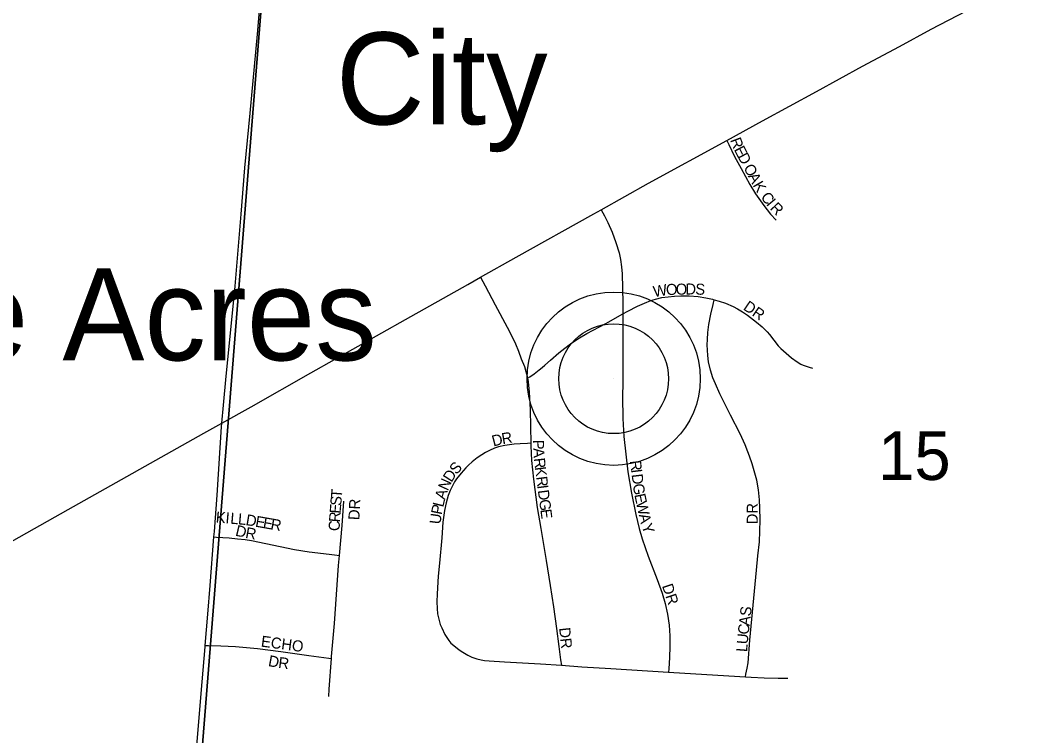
# Model space of a CAD drawing. Extents: x 1410790 to 1770854, y 566777 to 831614.
# Drawn here: x 1581254 to 1585877, y 695655 to 698897 of the extents above; entities that cross this region are included whole.
import ezdxf

# ---------------------------------------------------------------- set-up
doc = ezdxf.new("R2010")
doc.units = 0
for name, color, linetype in [('GM_X_County_Road', 7, 'Continuous'), ('GM_X_Section', 7, 'Continuous'), ('GM_X_Section_Text', 7, 'Continuous'), ('GM_X_Township_Road', 7, 'Continuous'), ('GM_X_Township_Subdivision', 7, 'Continuous'), ('GM_X_Township_Subdivision_Text', 7, 'Continuous'), ('GM_X_Unincorporated', 7, 'Continuous'), ('GM_X_Unincorporated_Location', 7, 'Continuous'), ('GM_X_Unincorporated_Text', 7, 'Continuous')]:
    doc.layers.add(name, color=color, linetype=linetype)

msp = doc.modelspace()

# ---------------------------------------------------------------- linework, layer by layer
at = {"layer": 'GM_X_County_Road'}
for points in [[(1584457.4, 698352.8), (1584620.1, 698442), (1584864.3, 698574.8), (1585073, 698688.4), (1585240.8, 698778.9), (1585385.1, 698857), (1585545.2, 698940.6), (1585619.1, 698976.5), (1585724.4, 699022.8), (1585846.2, 699072.2), (1586061.6, 699152.3), (1586104.4, 699168.1)], [(1583888.5, 698038), (1584103.3, 698158.6), (1584457.4, 698352.8)], [(1583340.7, 697732.3), (1583502.3, 697823), (1583855.1, 698019.3), (1583888.5, 698038)], [(1582167.2, 697071.6), (1582300.3, 697145.6), (1582571.3, 697299.7), (1583000.8, 697540.4), (1583283.1, 697699.9), (1583340.7, 697732.3)], [(1580133, 695916.7), (1580144.9, 695923.5), (1580500.2, 696128.8), (1580941.4, 696382), (1581470.3, 696680.1), (1582085.2, 697026.2), (1582167.2, 697071.6)]]:
    msp.add_lwpolyline(points, dxfattribs=at)
at = {"layer": 'GM_X_Section'}
for points in [[(1577021.1, 700282.3), (1582419.4, 699882.5), (1581992.1, 694512.5), (1576570.4, 694950.7)], [(1582419.4, 699882.5), (1587775.4, 699456.9), (1587281.6, 694087.3), (1581992.1, 694512.5)]]:
    msp.add_lwpolyline(points, close=True, dxfattribs=at)
at = {"layer": 'GM_X_Township_Road'}
for points in [[(1582167.2, 697071.6), (1582174.7, 697152.8), (1582187, 697283.3), (1582206.4, 697479.1), (1582227.2, 697691.2), (1582255.6, 698018), (1582271.6, 698228.8), (1582296.2, 698475.4), (1582309, 698622.5), (1582329.1, 698834.2), (1582343.6, 699013.9)], [(1582131.6, 696555.7), (1582133.5, 696580.5), (1582146.1, 696743.9), (1582165.7, 697054.8), (1582167.2, 697071.6)], [(1582092.1, 696062.6), (1582104.2, 696204.4), (1582114.8, 696335.2), (1582131.6, 696555.7)], [(1582044.1, 695485.4), (1582060.3, 695681.5), (1582073, 695845.1), (1582091.7, 696057.4), (1582092.1, 696062.6)]]:
    msp.add_lwpolyline(points, dxfattribs=at)
at = {"layer": 'GM_X_Township_Subdivision'}
for points in [[(1584457.4, 698352.8), (1584466.6, 698333.9), (1584493.1, 698279.9), (1584522.2, 698224.8), (1584561.6, 698152.2), (1584587.5, 698110.4), (1584625.4, 698056.8), (1584656, 698018.2), (1584681.6, 697990.7)], [(1583888.5, 698038), (1583902.6, 698010.1), (1583917.4, 697980.9), (1583937.6, 697936.1), (1583954.9, 697890.1), (1583969.3, 697843.6), (1583976.1, 697812.4), (1583980.3, 697780.1), (1583982.4, 697747.4), (1583985.7, 697616.2), (1583986.7, 697566.1)], [(1583340.7, 697732.3), (1583361.1, 697694.1), (1583407.3, 697607.3), (1583461.7, 697506.2), (1583484, 697461.9), (1583499.1, 697429.8), (1583512.4, 697396.8), (1583525.7, 697361.9), (1583539.5, 697327.3), (1583546.5, 697305.6), (1583551.7, 697283.8), (1583553.5, 697274.5)], [(1583986.7, 697566.1), (1584009, 697578.5), (1584052.5, 697600.9), (1584085, 697615.4), (1584112.6, 697626.2), (1584134.8, 697633.6), (1584163.4, 697640.5), (1584191.4, 697644), (1584220.2, 697646.5), (1584249.6, 697648.5), (1584287.4, 697647.8), (1584328.3, 697645.3), (1584362.9, 697638.9), (1584393.6, 697632.5), (1584400.8, 697630.4)], [(1584542.1, 695920.9), (1584544.8, 695933.8), (1584550.2, 695960.3), (1584554, 695985.1), (1584562.8, 696087.6), (1584583.4, 696309.4), (1584592.5, 696404.9), (1584599, 696469.3), (1584605.6, 696533.1), (1584608, 696582), (1584609.4, 696633.2), (1584608.3, 696685.2), (1584606.2, 696723.5), (1584602, 696769.2), (1584593.6, 696812.3), (1584584.7, 696844.4), (1584572.6, 696886.9), (1584560.5, 696921.6), (1584552.6, 696941.6), (1584541.1, 696972.1), (1584518.5, 697022.5), (1584474.9, 697107.1), (1584426.6, 697204.3), (1584406.6, 697249), (1584395, 697276.8), (1584384, 697311.5), (1584375, 697349.3), (1584371.4, 697377.1), (1584369.3, 697425.5), (1584370.3, 697450.7), (1584371.9, 697481.7), (1584376.6, 697518), (1584385.1, 697564.2), (1584395.7, 697609.1), (1584400.8, 697630.4)], [(1584400.8, 697630.4), (1584423, 697624.2), (1584451.8, 697615.2), (1584487, 697599.9), (1584506.8, 697589), (1584528.6, 697576.2), (1584551.6, 697560.8), (1584592.9, 697528.7), (1584618.1, 697508.1), (1584641.2, 697485.3), (1584651.6, 697472.9), (1584670.8, 697446.7), (1584691.1, 697421.2), (1584702.8, 697409.9), (1584726.4, 697387.6), (1584751.2, 697367), (1584776.2, 697349.1), (1584793.4, 697338.2), (1584803.7, 697333.7), (1584817.7, 697328.6), (1584831.2, 697324.8), (1584845.9, 697320.9)], [(1583553.5, 697274.5), (1583563.8, 697281.2), (1583584.3, 697294.7), (1583607.3, 697312), (1583620.1, 697323.5), (1583632.3, 697333.7), (1583658.5, 697356.7), (1583695.6, 697389.4), (1583722.5, 697411.1), (1583748.7, 697431), (1583782, 697453.3), (1583822.9, 697477), (1583909.1, 697523.2), (1583986.7, 697566.1)], [(1583986.7, 697566.1), (1583985.8, 697255.9), (1583985.2, 697190.1), (1583986.6, 697091.9), (1583990.8, 697010.3), (1583999.2, 696930.4), (1584009.4, 696849.9), (1584025.7, 696753.3), (1584045.6, 696657), (1584060.8, 696593.4), (1584074.6, 696546.2), (1584101, 696468.6), (1584142.4, 696361.5), (1584164.9, 696300), (1584178.7, 696252.8), (1584188.9, 696204.7), (1584195.7, 696155.9), (1584199.3, 696106.9), (1584199.9, 696057.8), (1584197.3, 696008.8), (1584194.5, 695956.8), (1584193.7, 695942.3)], [(1583553.5, 697274.5), (1583556.1, 697260.1), (1583557.9, 697241.2), (1583560.6, 697213.3), (1583565.2, 697131.5), (1583568.2, 696979.8)], [(1583568.2, 696979.8), (1583553.1, 696978.9), (1583520.1, 696976.9), (1583493.6, 696975.3), (1583471.5, 696973.1), (1583450.6, 696970), (1583422.9, 696963.2), (1583404.4, 696956.8), (1583381.6, 696947.2), (1583363.9, 696937.5), (1583347.4, 696927.5), (1583325.3, 696913), (1583303.2, 696895.7), (1583285.9, 696880.1), (1583274, 696868.8), (1583252.4, 696844.1), (1583232.3, 696818), (1583223.3, 696804.4), (1583215.1, 696790.4), (1583203.2, 696766), (1583193.6, 696742.3), (1583184.3, 696709.8), (1583177.5, 696675.6), (1583170.3, 696621.4), (1583164.8, 696551.2), (1583154.2, 696436.5), (1583149, 696377.6), (1583143.8, 696297.7), (1583142.6, 696260.3), (1583143.4, 696231), (1583146.2, 696207.3), (1583149.8, 696188), (1583158.3, 696158.3), (1583164.5, 696143), (1583179.4, 696113.5), (1583188.1, 696099.4), (1583197.7, 696086), (1583206.8, 696073.9)], [(1583568.2, 696979.8), (1583568.4, 696967.9), (1583572.4, 696902.3), (1583580.8, 696817.7), (1583598.2, 696688.3), (1583614.3, 696593.6), (1583637.8, 696447.9), (1583656.5, 696334.7), (1583671.2, 696237.7), (1583685.9, 696140), (1583696.4, 696058.8), (1583704.1, 695998.3), (1583707.3, 695973.3)], [(1582700.6, 696470.9), (1582712.8, 696607.5), (1582721.4, 696717.3)], [(1582131.6, 696555.7), (1582143.9, 696554.6), (1582199.9, 696550.6), (1582237.7, 696547.2), (1582273.5, 696543.2), (1582301.9, 696538.7), (1582497.4, 696498.1), (1582562.9, 696488.4), (1582654.5, 696476.8), (1582678.5, 696473.8), (1582700.6, 696470.9)], [(1582664.3, 696003.6), (1582665.1, 696013.8), (1582678.1, 696162.2), (1582687.1, 696294.2), (1582696.6, 696426.2), (1582700.6, 696470.9)], [(1582092.1, 696062.6), (1582107.3, 696062.4), (1582162.9, 696061.5), (1582228.8, 696058.1), (1582329.6, 696049.6), (1582434.8, 696035.9), (1582561.3, 696017.1), (1582652.8, 696005.1), (1582664.3, 696003.6)], [(1583206.8, 696073.9), (1583226.9, 696056.7), (1583243.4, 696044), (1583260.3, 696033.4), (1583283.5, 696019.7), (1583302, 696010.9), (1583323.3, 696002.9), (1583344.2, 695997.6), (1583358.3, 695995.2), (1583379.5, 695993.6), (1583449.2, 695988.9), (1583613.3, 695979.6), (1583707.3, 695973.3)], [(1582652.3, 695832.1), (1582654.1, 695865.2), (1582664.3, 696003.6)], [(1583707.3, 695973.3), (1583800.8, 695967.1), (1583931.7, 695958.8), (1584193.7, 695942.3)], [(1584193.7, 695942.3), (1584267.6, 695937.7), (1584542.1, 695920.9)], [(1584542.1, 695920.9), (1584568.6, 695919.3), (1584626.6, 695917.1), (1584690.9, 695915), (1584735.2, 695915)]]:
    msp.add_lwpolyline(points, dxfattribs=at)
at = {"layer": 'GM_X_Unincorporated'}
for radius in [392.8, 249]:
    msp.add_circle((1583944.6, 697272.4), radius, dxfattribs=at)
at = {"layer": 'GM_X_Unincorporated_Location'}
msp.add_line((1583944.6, 697272.4), (1583944.6, 697272.4), dxfattribs=at)

# ---------------------------------------------------------------- texts
at = {"layer": 'GM_X_Section_Text'}
msp.add_text('15', height=221, rotation=0, dxfattribs=at).set_placement((1585144.2, 696813.4))
at = {"layer": 'GM_X_Township_Subdivision_Text'}
for s, rotation, p in [('R', 290.701, (1584472, 698354.5)), ('E', 297.5513, (1584488.7, 698311.5)), ('D', 297.9757, (1584505.1, 698280)), ('O', 297.9825, (1584532, 698229.4)), ('A', 297.9825, (1584552.6, 698190.6)), ('K', 300.0281, (1584574.2, 698150)), ('C', 308.8396, (1584608.8, 698094.4)), ('I', 309.5652, (1584634.1, 698063)), ('R', 314.4845, (1584651.2, 698042.6)), ('W', 9.501, (1584128.1, 697641.9)), ('O', 2.2849, (1584182.9, 697651.1)), ('O', 1.082, (1584226.6, 697652.9)), ('D', 1.0746, (1584270.5, 697653.7)), ('S', 356.4458, (1584313.5, 697654.6)), ('DR', 325.4892, (1584528.8, 697588.3)), ('D', 14.2642, (1583399.1, 696964.6)), ('R', 9.6021, (1583440.7, 696975.2)), ('P', 271.3662, (1583578.4, 696994.8)), ('A', 274.0159, (1583579.3, 696957.1)), ('S', 48.092, (1583231.3, 696835.1)), ('R', 276.2987, (1583582.6, 696911.1)), ('R', 276.9865, (1584018.3, 696899.5)), ('D', 57.2497, (1583208.8, 696799.8)), ('K', 277.2167, (1583587.1, 696870.8)), ('I', 276.9678, (1584023.1, 696860.2)), ('N', 65.7912, (1583191.7, 696761.4)), ('R', 277.3661, (1583592.6, 696827.1)), ('D', 276.9678, (1584025.8, 696838.3)), ('T', 85.3509, (1582711.4, 696729.7)), ('A', 73.0547, (1583179.5, 696720.8)), ('I', 277.3202, (1583597.7, 696787.8)), ('D', 277.3537, (1583600.5, 696765.9)), ('G', 278.1708, (1584031.3, 696793.5)), ('S', 85.3665, (1582708.6, 696694.6)), ('DR', 86.9887, (1582790.9, 696630.4)), ('L', 76.2354, (1583171.3, 696687.4)), ('G', 277.3419, (1583606.1, 696722.3)), ('E', 281.8162, (1584038.1, 696746.5)), ('W', 282.6295, (1584045.5, 696711.3)), ('K', 355.0331, (1582138.5, 696621.2)), ('I', 355.0331, (1582182.3, 696617.4)), ('L', 355.0417, (1582204.3, 696615.4)), ('L', 355.0469, (1582239.3, 696612.4)), ('R', 85.795, (1582702.8, 696620.2)), ('E', 85.3781, (1582705.7, 696659.6)), ('P', 78.6418, (1583164.5, 696653.4)), ('E', 277.3419, (1583611.8, 696678.7)), ('DR', 90, (1584598, 696612.4)), ('D', 350.1389, (1582273.3, 696609.5)), ('E', 350.0751, (1582316.6, 696602)), ('E', 350.0716, (1582351.3, 696595.9)), ('R', 350.0785, (1582385.9, 696589.8)), ('C', 88.1297, (1582701.6, 696581.1)), ('U', 82.7015, (1583159, 696610.7)), ('A', 282.9597, (1584058.1, 696655.2)), ('Y', 289.6278, (1584069.7, 696606.2)), ('D', 346.8596, (1582226, 696561.5)), ('R', 349.8397, (1582271.6, 696551)), ('DR', 288.4368, (1584163.1, 696333.7)), ('S', 83.2917, (1584566.2, 696193.7)), ('C', 83.3313, (1584556.5, 696110.6)), ('A', 83.2965, (1584561.1, 696150)), ('ECHO', 352.5067, (1582342.8, 696058.4)), ('DR', 276.0174, (1583697.1, 696142.5)), ('U', 84.5058, (1584552.3, 696067.1)), ('L', 85.5143, (1584549.6, 696032.3)), ('D', 349.3951, (1582375.1, 695970.5)), ('R', 352.6825, (1582421.4, 695961.9))]:
    msp.add_text(s, height=50, rotation=rotation, dxfattribs=at).set_placement(p)
at = {"layer": 'GM_X_Unincorporated_Text'}
for s, p in [('City', (1582684.6, 698424.9)), ('Park Ridge Acres', (1578531, 697355.7))]:
    msp.add_text(s, height=417, rotation=0, dxfattribs=at).set_placement(p)

doc.saveas('drawing.dxf')
